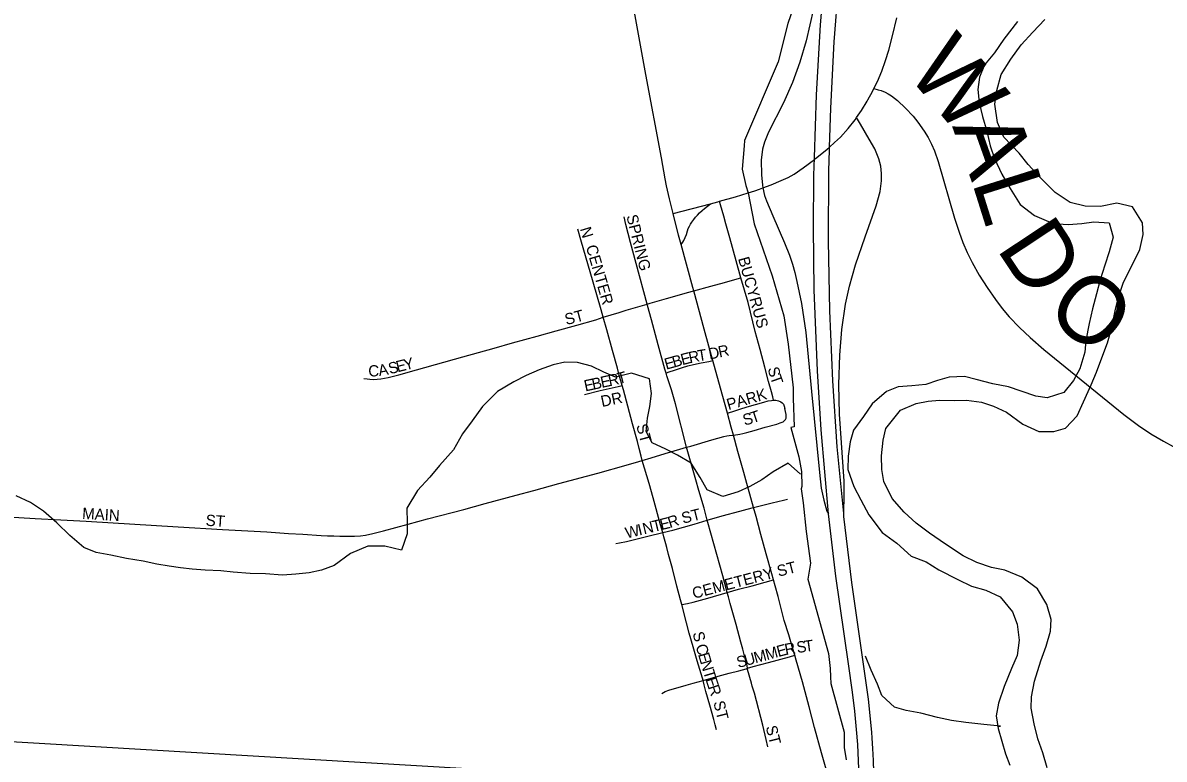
# Model space of a CAD drawing. Extents: x 1584893 to 1934202, y 663575 to 1091909.
# Drawn here: x 1804696 to 1809779, y 894785 to 898063 of the extents above; entities that cross this region are included whole.
import ezdxf

# ---------------------------------------------------------------- set-up
doc = ezdxf.new("R2010")
doc.units = 0
for name, color, linetype in [('GM_X_City_Street', 7, 'Continuous'), ('GM_X_City_Street_Text', 7, 'Continuous'), ('GM_X_Corporation', 7, 'Continuous'), ('GM_X_County_Road', 7, 'Continuous'), ('GM_X_County_Road_Text', 7, 'Continuous'), ('GM_X_Interchange_Ramps', 7, 'Continuous'), ('GM_X_Major_River', 7, 'Continuous'), ('GM_X_Minor_River', 7, 'Continuous'), ('GM_X_State_Route', 7, 'Continuous'), ('GM_X_US_Route', 7, 'Continuous')]:
    doc.layers.add(name, color=color, linetype=linetype)

msp = doc.modelspace()

# ---------------------------------------------------------------- linework, layer by layer
at = {"layer": 'GM_X_City_Street'}
for points in [[(1807893.9, 896927.7), (1807888.9, 896944.9), (1807845.1, 897105.4), (1807827.3, 897167.8), (1807817.7, 897202.9), (1807802.9, 897252.8), (1807798.3, 897268.7)], [(1807476.1, 896811), (1807427.5, 896991.3), (1807402, 897085.4), (1807382.1, 897165.1), (1807374.3, 897199)], [(1807281, 896752.3), (1807271.5, 896785.2), (1807236.7, 896908.9), (1807180.7, 897097.4), (1807168.1, 897144.6)], [(1807684.1, 896869.9), (1807759.9, 896890.1), (1807821.1, 896906.8), (1807876.9, 896922.8), (1807893.9, 896927.7)], [(1808039.2, 896382.8), (1808036.5, 896398.4), (1808030.6, 896420.1), (1808017.5, 896466.7), (1808000.8, 896530.1), (1807980, 896609.5), (1807957.7, 896689.3), (1807925.8, 896817.8), (1807893.9, 896927.7)], [(1807476.1, 896811), (1807489.7, 896815), (1807562.8, 896836.3), (1807609.4, 896849.2), (1807655.7, 896862), (1807684.1, 896869.9)], [(1807281, 896752.3), (1807352.1, 896774.3), (1807383.6, 896783.4), (1807476.1, 896811)], [(1807560.5, 896503.6), (1807554.7, 896520.8), (1807525.5, 896630.2), (1807495.3, 896741.6), (1807477.9, 896804.3), (1807476.1, 896811)], [(1806214.3, 896480.2), (1806229, 896477.5), (1806241.5, 896476), (1806257.9, 896475.9), (1806274.3, 896477), (1806290.6, 896478.9), (1806322.9, 896484.7), (1806370.8, 896496.5), (1806449.9, 896518.8), (1806655.5, 896576.2), (1806794.6, 896615.3), (1806877.5, 896638.2), (1806986.1, 896668.8), (1807071, 896692.6), (1807162.8, 896717.4), (1807247.7, 896741.4), (1807281, 896752.3)], [(1807365.2, 896448.5), (1807352.3, 896494.7), (1807344.3, 896525.7), (1807322.8, 896603.9), (1807297.1, 896696.9), (1807281, 896752.3)], [(1807560.5, 896503.6), (1807570.6, 896507.2), (1807602.4, 896518.4), (1807633.2, 896528.4), (1807657.7, 896535.7), (1807683.2, 896542.5), (1807717.5, 896549.7), (1807751, 896555.8), (1807768.7, 896559.1)], [(1807651.6, 896173.2), (1807602.5, 896367.1), (1807584.6, 896429.9), (1807574.5, 896460.9), (1807564.6, 896491.1), (1807560.5, 896503.6)], [(1807197.4, 896408.7), (1807266.7, 896426.1), (1807347.7, 896444.5), (1807365.2, 896448.5)], [(1807454.2, 896115), (1807449.4, 896134.4), (1807441, 896168.3), (1807433.2, 896198.5), (1807411, 896277.2), (1807390.4, 896356.2), (1807370.6, 896428.9), (1807365.2, 896448.5)], [(1807833.7, 896325.3), (1807866.8, 896335.8), (1807889.6, 896343.1), (1807921.1, 896352.9), (1807995.4, 896374.4), (1808015.2, 896379.6), (1808030.3, 896382.2), (1808039.2, 896382.8)], [(1808039.2, 896382.8), (1808048.8, 896382.8), (1808061, 896380.7), (1808071.4, 896376.5), (1808078.2, 896371.2), (1808082.9, 896365), (1808086.5, 896356.8), (1808089.2, 896346.8)], [(1807861, 896227.8), (1807889.1, 896231.5), (1807903.1, 896234.2), (1807920.7, 896238.8), (1807952.7, 896248), (1808002.5, 896262.3), (1808053.8, 896277), (1808068.9, 896281.7), (1808082.3, 896287.3), (1808088.7, 896292.1), (1808092.8, 896297.3), (1808094.9, 896303.1), (1808096, 896311.4), (1808094.9, 896319.7), (1808092.8, 896332.2), (1808089.2, 896346.8)], [(1807651.6, 896173.2), (1807671.5, 896179), (1807765, 896206), (1807818.2, 896221.3), (1807831.2, 896224.3), (1807841.1, 896225.6), (1807861, 896227.8)], [(1807454.2, 896115), (1807494.5, 896126.9), (1807556.4, 896145.1), (1807621.5, 896164.4), (1807651.6, 896173.2)], [(1807744.1, 895848.3), (1807729.8, 895901.9), (1807707.3, 895980.8), (1807693.6, 896028), (1807654.4, 896163.4), (1807651.6, 896173.2)], [(1804484.5, 895872.9), (1804751, 895856.7), (1804865, 895850.7), (1804978.8, 895844.1), (1805388.5, 895818.7), (1805585.2, 895807.5), (1805782.8, 895796.2), (1805879.2, 895790), (1805943.2, 895785.8), (1806024.9, 895781.1), (1806053.7, 895779.6), (1806080.7, 895778.6), (1806107.8, 895778.1), (1806140.6, 895777.7), (1806173.4, 895777.8), (1806199.5, 895779.1), (1806222.3, 895782.8), (1806254.4, 895789.1), (1806302.4, 895801.1), (1806411.9, 895831.4), (1806498.8, 895854.7), (1806659.7, 895896.6), (1806755.1, 895922.4), (1806893.2, 895960.3), (1806971.3, 895981.4), (1807083, 896011.6), (1807256.3, 896058.2), (1807382.4, 896094), (1807439.7, 896110.7), (1807454.2, 896115)], [(1807545.7, 895793.6), (1807535.4, 895827.6), (1807503, 895948.5), (1807484.8, 896011.5), (1807454.2, 896115)], [(1807744.1, 895848.3), (1807810.8, 895867.7), (1807889.6, 895889), (1807921.2, 895897.4), (1807950.1, 895905.2)], [(1807950.1, 895905.2), (1808033.3, 895926.2), (1808084.1, 895938.4), (1808101.2, 895942.1)], [(1807545.7, 895793.6), (1807590.8, 895804.8), (1807685.2, 895831.2), (1807744.1, 895848.3)], [(1807833.2, 895526.5), (1807812.8, 895601.4), (1807786.4, 895696.2), (1807746.7, 895838.6), (1807744.1, 895848.3)], [(1807336.6, 895745.4), (1807352.7, 895747.5), (1807384.9, 895754.6), (1807432.3, 895765.2), (1807479.8, 895777.1), (1807545.7, 895793.6)], [(1807630.2, 895473.9), (1807624.9, 895494.4), (1807609, 895555.1), (1807588.7, 895633), (1807577.6, 895675.5), (1807571.9, 895696.4), (1807563.8, 895727.6), (1807559.4, 895743.2), (1807550.9, 895774.7), (1807545.7, 895793.6)], [(1807833.2, 895526.5), (1807883.1, 895541), (1807943.4, 895557.2), (1808001.3, 895572.7), (1808038.7, 895582.8)], [(1807630.2, 895473.9), (1807655.5, 895477.9), (1807681.7, 895483.7), (1807746.6, 895501.3), (1807833.2, 895526.5)], [(1807923.1, 895189.4), (1807920.1, 895209.5), (1807915.1, 895227.4), (1807902.1, 895273.9), (1807893.2, 895305.8), (1807872.5, 895383.9), (1807846.5, 895477.6), (1807838.2, 895508.1), (1807833.2, 895526.5)], [(1807726, 895135.3), (1807723.2, 895145.2), (1807699.1, 895221.9), (1807680.9, 895284.9), (1807664.2, 895346.4), (1807651.7, 895391.7), (1807630.2, 895473.9)], [(1807923.1, 895189.4), (1807949.1, 895196.9), (1808016.9, 895215.7), (1808110.1, 895240.7), (1808133.9, 895247.1)], [(1807726, 895135.3), (1807730.5, 895136.6), (1807809, 895158.9), (1807841.8, 895167.7), (1807884.5, 895178.7), (1807916.9, 895187.5), (1807923.1, 895189.4)], [(1808013.8, 894839.1), (1808006.5, 894872.9), (1807991.4, 894936.5), (1807953.8, 895078.3), (1807944.8, 895109.5), (1807940.7, 895123.8), (1807923.8, 895184.3), (1807923.1, 895189.4)], [(1807542.4, 895076.4), (1807548.6, 895081.7), (1807556.4, 895085.9), (1807573.1, 895092.1), (1807649.6, 895114), (1807681.4, 895122.9), (1807726, 895135.3)], [(1807785.1, 894915.1), (1807779.6, 894936.9), (1807773.3, 894961.9), (1807755.4, 895025.5), (1807738.2, 895086.5), (1807730.9, 895115.6), (1807726, 895135.3)]]:
    msp.add_lwpolyline(points, dxfattribs=at)
at = {"layer": 'GM_X_Corporation'}
for points in [[(1808126, 898128.1), (1808102.5, 898059.9), (1808059.6, 897890.1), (1807910.4, 897539.8), (1807908.1, 897515.9), (1807899.6, 897411.7), (1807915.3, 897339.8), (1807926.7, 897305.9), (1807952.8, 897168.2), (1808033.4, 896937.4), (1808084.5, 896758.1), (1808104.9, 896633.1), (1808126.4, 896438.2), (1808126.6, 896391.5), (1808130.9, 896265), (1808116.4, 896261), (1808151.8, 896130.7), (1808163.8, 896065.6), (1808164.8, 895998.6), (1808162.9, 895987.7), (1808171.5, 895926.1), (1808184.8, 895798.5), (1808203.6, 895657.3), (1808191.7, 895586.2), (1808283.6, 895254.6), (1808290.9, 895188.3), (1808292.7, 895151.7), (1808294.3, 895121.1), (1808353.2, 894904.6), (1808353.6, 894836.9), (1808362.3, 894782.2)], [(1808355.6, 894641.5), (1803815.2, 894910.4)]]:
    msp.add_lwpolyline(points, dxfattribs=at)
at = {"layer": 'GM_X_County_Road'}
msp.add_lwpolyline([(1808486.3, 897770.9), (1808505.1, 897765.5), (1808519.1, 897761.6), (1808537.1, 897754.1), (1808550.1, 897746.7), (1808564.3, 897737.7), (1808590.7, 897717.3), (1808627.2, 897683.6), (1808660.9, 897647.2), (1808681.6, 897621.4), (1808710, 897580.8), (1808727.2, 897552.5), (1808742.5, 897523.1), (1808755.7, 897492.7), (1808771.9, 897445.9), (1808844.9, 897193.8), (1808865.3, 897131.6), (1808882.5, 897085.8), (1808901.8, 897040.8), (1808923.3, 896996.8), (1808955.2, 896939.8), (1808989.9, 896884.4), (1809027.3, 896830.8), (1809057.3, 896792.1), (1809088.9, 896754.8), (1809134, 896707.5), (1809181.5, 896662.6), (1809243.3, 896609), (1809599.9, 896319.8), (1809665.2, 896270.5), (1809719.2, 896233.8), (1809775.2, 896200.1), (1809818.4, 896177.1)], dxfattribs=at)
at = {"layer": 'GM_X_Interchange_Ramps'}
for points in [[(1808317.9, 898761.3), (1808293.9, 898644.8), (1808285.8, 898604.8), (1808266.6, 898448.2), (1808243.1, 898270.3), (1808217.1, 898125.9), (1808184.2, 897982.8), (1808156.9, 897888.9), (1808123.3, 897797), (1808082.9, 897707.9), (1808016.2, 897577), (1807998.3, 897531.6), (1807990.2, 897500.2), (1807984.8, 897451.6), (1807985, 897386.4), (1807990.2, 897340), (1807991.6, 897328.2)], [(1808351.7, 895878.4), (1808354.3, 895962.7), (1808353.1, 896022.8), (1808332.4, 896321.4), (1808329.8, 896452.4), (1808334.2, 896583.4), (1808343.9, 896697.7), (1808360.4, 896811.2), (1808377.5, 896891.3), (1808404.1, 896985.9), (1808446.9, 897109.8), (1808497, 897248.5), (1808513.9, 897311.9), (1808520.4, 897360.5), (1808520.4, 897393.2), (1808516.5, 897425.6), (1808508.4, 897457.4), (1808489.7, 897502.8), (1808465.2, 897545.4), (1808426.1, 897611.8), (1808408.6, 897641.4)], [(1807991.6, 897328.2), (1807999, 897295.2), (1808008.6, 897271.4), (1808035.7, 897204.4), (1808088.7, 897083.7), (1808110.1, 897029.1), (1808123.5, 896989), (1808133.6, 896951.6), (1808143.3, 896911.1), (1808163.4, 896814.3), (1808182.4, 896683.8), (1808208.4, 896421.4), (1808243.6, 896060.6), (1808251.8, 895991.9), (1808262.7, 895937.9), (1808276.1, 895889.3), (1808284.3, 895877.1)], [(1807627.5, 897076), (1807635.7, 897087.2), (1807640, 897094.5), (1807645.7, 897107.5), (1807651.1, 897120.8), (1807655.4, 897136.9), (1807659.3, 897146.9), (1807665, 897157.8), (1807669.7, 897166.9), (1807675.8, 897176.4), (1807684, 897188.1), (1807691.4, 897197.7), (1807700.1, 897207.2), (1807710.1, 897218.1), (1807720.9, 897228.1), (1807731.3, 897236.8), (1807757.9, 897258)]]:
    msp.add_lwpolyline(points, dxfattribs=at)
at = {"layer": 'GM_X_Major_River'}
for points in [[(1809126.2, 898069.4), (1809064.9, 897990), (1809023.9, 897930.4), (1808979, 897876.8), (1808956.1, 897821), (1808949.3, 897766.9), (1808954.4, 897708.6), (1808969.5, 897646.2), (1808988.6, 897581.7), (1809003.7, 897515.3), (1809022.9, 897458.8), (1809055.9, 897390.1), (1809093.1, 897325.4), (1809138.1, 897254.5), (1809201.6, 897205.5), (1809285.2, 897170.2), (1809351.3, 897165.2), (1809411.6, 897170.4), (1809465.8, 897177.7), (1809533.9, 897172.7), (1809551, 897108.3), (1809534, 897044.3), (1809515.1, 896984.3), (1809494, 896918.4), (1809477.1, 896856.4), (1809460, 896790.5), (1809445, 896724.4), (1809429.9, 896648.4), (1809425.1, 896596.3), (1809403.9, 896522.3), (1809375.1, 896470.5), (1809332.2, 896417), (1809257.6, 896393.9), (1809207.6, 896400.6), (1809141.8, 896423.6), (1809085.9, 896442.5), (1809015.9, 896455.5), (1808942, 896474.6), (1808890.1, 896489.3), (1808821.9, 896486.3), (1808769.5, 896471), (1808717.1, 896453.6), (1808654.8, 896446.5), (1808594.7, 896443.3), (1808542.2, 896422), (1808479.2, 896366.7), (1808440.3, 896311), (1808395.3, 896249.4), (1808380.4, 896197.5), (1808371.5, 896133.4), (1808370.6, 896075.2), (1808397.5, 895998.5), (1808428.7, 895939.9), (1808463.8, 895873.2), (1808522.8, 895794.1), (1808588.3, 895747), (1808651.6, 895687.9), (1808719.4, 895662.9), (1808775, 895628), (1808860.6, 895584.7), (1808920.3, 895555.7), (1808984.2, 895536.8), (1809047.9, 895507.8), (1809103, 895440.8), (1809124.3, 895386.3), (1809133.2, 895313.9), (1809124.2, 895245.8), (1809099.3, 895188), (1809066, 895108.2), (1809040.8, 895034.3), (1809030, 894978.2), (1809039.2, 894921.9), (1809056.4, 894865.5), (1809071.6, 894809.1), (1809090.9, 894758.6)], [(1809257.1, 894746.3), (1809238.1, 894812.8), (1809216.9, 894875.3), (1809199.9, 894941.8), (1809186.9, 895012.2), (1809187.6, 895062.3), (1809200.7, 895132.4), (1809230.1, 895222.3), (1809253.2, 895288.2), (1809272.2, 895354.2), (1809275, 895406.3), (1809255.9, 895472.8), (1809214.9, 895543.6), (1809145.4, 895594.8), (1809069.7, 895625.9), (1809009.7, 895638.8), (1808943.9, 895659.8), (1808884.2, 895690.7), (1808804.8, 895742), (1808733.3, 895791.2), (1808673.8, 895836.1), (1808620.4, 895885), (1808567.2, 895946), (1808530.2, 896020.8), (1808521, 896075.1), (1808519.9, 896135.3), (1808526.9, 896205.4), (1808539.7, 896257.4), (1808605.1, 896338.8), (1808673.7, 896367.9), (1808728, 896379.2), (1808778.2, 896382.5), (1808844.4, 896381.6), (1808898.5, 896382.9), (1808964.6, 896373.9), (1809018.5, 896357.1), (1809076.2, 896330.2), (1809149.6, 896277), (1809221.3, 896243.9), (1809287.5, 896243), (1809339.8, 896258.3), (1809390.8, 896313.8), (1809419.8, 896375.6), (1809453, 896451.4), (1809477.9, 896507.2), (1809505.1, 896583.1), (1809525.9, 896639), (1809545, 896707), (1809562.3, 896789), (1809577.2, 896847), (1809598.2, 896908.9), (1809631.2, 896974.7), (1809670.5, 897054.4), (1809685.5, 897120.4), (1809682.3, 897172.7), (1809637.2, 897243.5), (1809567.3, 897260.6), (1809494.9, 897245.5), (1809426.7, 897246.5), (1809360.8, 897263.4), (1809293.3, 897308.5), (1809224.2, 897377.7), (1809172.9, 897432.6), (1809133.5, 897483.4), (1809064.4, 897554.6), (1809037.3, 897619.2), (1809024.5, 897701.6), (1809033.4, 897761.7), (1809052.5, 897833.7), (1809095.6, 897901.3), (1809142.7, 897964.9), (1809193.7, 898022.3), (1809246.7, 898077.8)]]:
    msp.add_lwpolyline(points, dxfattribs=at)
at = {"layer": 'GM_X_Minor_River'}
for points in [[(1808159.7, 896054), (1808104.3, 896103), (1808037.6, 896063.8), (1807986.9, 896028.4), (1807934.3, 895999), (1807881.9, 895975.6), (1807813.4, 895954.5), (1807743.6, 895983.6), (1807712.4, 896038.2), (1807673.2, 896103), (1807611.6, 896138), (1807559.8, 896164.8), (1807498.1, 896193.7), (1807472.8, 896244.3), (1807477.7, 896302.4), (1807488.5, 896354.4), (1807495.4, 896412.5), (1807486.3, 896478.9), (1807406.5, 896504.1), (1807336, 896485), (1807284.2, 896507.8), (1807228.5, 896534.7), (1807166.6, 896551.6), (1807110.4, 896552.4), (1807058.1, 896541.1), (1806995.6, 896517.9), (1806937.1, 896492.6), (1806882.6, 896465.3), (1806809.7, 896422.1), (1806742.6, 896354.8), (1806697.5, 896291.2), (1806654.5, 896233.7), (1806613.4, 896162), (1806552.2, 896092.6), (1806509.3, 896041), (1806454.3, 895981.6), (1806407, 895902), (1806408, 895837.7), (1806407.3, 895787.6), (1806382.1, 895715.7), (1806308.2, 895732.8), (1806232, 895733.8), (1806155.3, 895700.8), (1806082.3, 895647.7), (1806025.9, 895626.4), (1805971.6, 895615.1), (1805911.3, 895607.9), (1805853.1, 895604.7), (1805777, 895609.8), (1805708.8, 895610.8), (1805632.7, 895617.8), (1805578.6, 895622.6), (1805508.5, 895625.6), (1805450.4, 895630.4), (1805398.4, 895637.2), (1805348.4, 895643.9), (1805292.4, 895652.7), (1805232.4, 895665.6), (1805158.4, 895678.7), (1805088.4, 895693.7), (1805022.4, 895704.7), (1804968.6, 895727.5), (1804905.3, 895780.6), (1804848, 895837.6), (1804788.6, 895888.6), (1804731, 895927.5), (1804667.2, 895956.5)], [(1809037.9, 894929.9), (1809049.3, 894931.8), (1808975.3, 894938.9), (1808895.2, 894948), (1808831.2, 894956.9), (1808769.2, 894969.8), (1808695.3, 894988.9), (1808629.3, 895001.9), (1808577.4, 895016.7), (1808522, 895067.6), (1808502.7, 895118.1), (1808473.6, 895180.7), (1808448.4, 895243.2)]]:
    msp.add_lwpolyline(points, dxfattribs=at)
at = {"layer": 'GM_X_State_Route'}
for points in [[(1807556.9, 897369.3), (1807539.7, 897461.6), (1807470, 897833.8), (1807411.5, 898159.5)], [(1808459.4, 897720.3), (1808480.2, 897758.2), (1808486.3, 897770.9), (1808501.7, 897802.8), (1808520.8, 897848.4), (1808537.6, 897895), (1808552.1, 897942.2), (1808569.1, 898005.7), (1808588.6, 898085.6)], [(1807991.6, 897328.2), (1808028.8, 897342), (1808073.9, 897360.8), (1808103.8, 897375.4), (1808131.5, 897390), (1808171.8, 897417.1), (1808221.1, 897454.5), (1808226.7, 897458.8), (1808276.7, 897499.7), (1808288.6, 897510.3), (1808311.4, 897530.3), (1808337.8, 897555), (1808372, 897592.9), (1808402.2, 897632.1), (1808408.6, 897641.4), (1808430.3, 897672.8), (1808456.4, 897714.8), (1808459.4, 897720.3)], [(1807591.8, 897214.7), (1807575.9, 897279.7), (1807562.8, 897337.9), (1807556.9, 897369.3)], [(1807926.7, 897305.9), (1807956.5, 897315.6), (1807976.7, 897322.6), (1807991.6, 897328.2)], [(1807591.8, 897214.7), (1807757.9, 897258), (1807791.9, 897267), (1807798.3, 897268.7), (1807870.4, 897288.5), (1807926.7, 897305.9)], [(1807767.3, 896564.2), (1807730.1, 896699.7), (1807684.1, 896869.9), (1807680.1, 896884.9), (1807627.5, 897076), (1807615.9, 897118.3), (1807591.8, 897214.7)], [(1807850.9, 896263.7), (1807833.7, 896325.3), (1807812.8, 896400), (1807772.9, 896543.8), (1807768.7, 896559.1), (1807767.3, 896564.2)], [(1807920.1, 896012.6), (1807906.6, 896060.4), (1807880.6, 896154.1), (1807861, 896227.8), (1807850.9, 896263.7)], [(1808300.9, 894646.2), (1808253, 894813.2), (1808222.4, 894925.5), (1808197.3, 895017.3), (1808168.5, 895128.7), (1808140.7, 895226.1), (1808133.9, 895247.1), (1808124.9, 895275.3), (1808107.2, 895338.4), (1808086.8, 895402.4), (1808076.6, 895444.2), (1808059.9, 895509.2), (1808045.9, 895556.5), (1808038.7, 895582.8), (1808031.1, 895610.3), (1808006.9, 895698.5), (1807982.8, 895784.8), (1807961.4, 895864.6), (1807950.1, 895905.2), (1807933.6, 895964.8), (1807920.1, 896012.6)]]:
    msp.add_lwpolyline(points, dxfattribs=at)
at = {"layer": 'GM_X_US_Route'}
for points in [[(1808478.7, 894878.3), (1808476.8, 894905), (1808461.5, 895051.6), (1808387.2, 895571.3), (1808352.9, 895864.7), (1808351.7, 895878.4), (1808323.1, 896175.1), (1808303.3, 896469.9), (1808289.4, 896781.3), (1808284.4, 897093.1), (1808285.7, 897405), (1808288.3, 897497), (1808288.6, 897510.3), (1808293.8, 897683.9), (1808309.2, 897978.9), (1808328.6, 898224.3), (1808376.2, 898681.2), (1808431.9, 899153.7), (1808514.8, 899862.9)], [(1808423.1, 892554.1), (1808411, 892980.4), (1808404.4, 893620.2), (1808406.3, 893866.1), (1808422.8, 894472.9), (1808422.1, 894670), (1808414.4, 894850.5), (1808409.3, 894917), (1808401.3, 894997.8), (1808391.2, 895082.7), (1808373.4, 895209.4), (1808317.3, 895599), (1808284.3, 895877.1), (1808250.8, 896251.6), (1808234.8, 896513.4), (1808220.7, 896873.9), (1808216.7, 897152.6), (1808219.4, 897377.6), (1808220.1, 897431.4), (1808221.1, 897454.5), (1808221.3, 897463.5), (1808231.3, 897742.8), (1808248.5, 898053.9), (1808269.5, 898299)], [(1809157.9, 887698.3), (1809129.3, 887891.3), (1809097.7, 888052.1), (1809037.3, 888307.4), (1808874.8, 888983.4), (1808841.3, 889120.9), (1808782.9, 889393.7), (1808728.3, 889684.1), (1808671.3, 890040.6), (1808632.2, 890333.5), (1808594.9, 890676.1), (1808575.2, 890921.5), (1808516.2, 891963.6), (1808504.8, 892197.4), (1808488.5, 892559.9), (1808478.3, 892953.6), (1808471.5, 893413), (1808471.8, 893856.1), (1808482.1, 894249.7), (1808489, 894577.6), (1808487.5, 894675.1), (1808484.2, 894778), (1808482.1, 894832.1), (1808478.7, 894878.3)]]:
    msp.add_lwpolyline(points, dxfattribs=at)

# ---------------------------------------------------------------- texts
at = {"layer": 'GM_X_City_Street_Text'}
for s, rotation, p in [('SPRING', 284.0368, (1807383.6, 897203.1)), ('N', 286.7133, (1807176.6, 897146.3)), ('CENTER', 286.0902, (1807203.1, 897067)), ('BUCYRUS', 285.7088, (1807880.8, 897013.8)), ('ST', 14.931, (1807116.8, 896717.1)), ('T', 9.3725, (1807704.5, 896555.6)), ('D', 11.7663, (1807754.9, 896563.8)), ('R', 12.2594, (1807798.4, 896572.9)), ('S', 14.0412, (1806330.4, 896498.5)), ('E', 14.0484, (1806364.6, 896507)), ('Y', 14.0415, (1806398.8, 896515.6)), ('E', 15.7259, (1807561.2, 896518.4)), ('B', 15.7269, (1807595.1, 896528)), ('E', 14.5134, (1807632.9, 896538.6)), ('R', 12.2338, (1807666.5, 896547.3)), ('C', 0.8015, (1806235, 896488.6)), ('A', 10.0962, (1806283.4, 896490)), ('T', 14.7639, (1807349.7, 896453.9)), ('S', 284.1323, (1808012.9, 896525.1)), ('E', 12.1406, (1807201.1, 896421.8)), ('B', 12.1338, (1807235.5, 896429.2)), ('E', 12.1339, (1807274.2, 896437.5)), ('R', 12.2594, (1807308.7, 896445)), ('T', 289.3428, (1808022.9, 896486.2)), ('DR', 11.8872, (1807275.6, 896352.4)), ('PARK', 15.9429, (1807838.5, 896338.7)), ('S', 16.4689, (1807910.4, 896269.2)), ('T', 18.1164, (1807945.7, 896279.6)), ('ST', 284.9242, (1807427.5, 896270.4)), ('MAIN', 356.3475, (1804959.4, 895855)), ('ST', 14.0362, (1807636.2, 895832.7)), ('ST', 356.4254, (1805509.4, 895824.2)), ('N', 13.6598, (1807462.5, 895785.5)), ('T', 13.6519, (1807505.2, 895795.8)), ('E', 13.6547, (1807539.4, 895804.2)), ('R', 17.814, (1807577.4, 895813.5)), ('W', 13.653, (1807385.5, 895766.8)), ('I', 13.6547, (1807441.1, 895780.3)), ('CEMETERY ST', 14.5971, (1807684.3, 895498.3)), ('S', 284.0266, (1807678.4, 895346.3)), ('C', 286.3991, (1807691.5, 895289.5)), ('M', 15.2984, (1808009.7, 895225.1)), ('E', 15.0634, (1808060.5, 895239.1)), ('R', 10.836, (1808093.6, 895248)), ('S', 7.9079, (1808144.8, 895257.2)), ('T', 7.8538, (1808179.7, 895262)), ('E', 286.4296, (1807702.6, 895251.4)), ('S', 15.3018, (1807882.3, 895190.3)), ('U', 15.3011, (1807916.3, 895199.6)), ('M', 15.305, (1807958.7, 895211.2)), ('N', 286.4198, (1807712.6, 895217.7)), ('T', 286.7439, (1807725.1, 895175.2)), ('E', 288.0254, (1807735.6, 895140.3)), ('R', 288.4191, (1807746.6, 895106.5)), ('ST', 284.0282, (1807770.8, 895038.3)), ('ST', 284.0298, (1808004, 894928.3))]:
    msp.add_text(s, height=50, rotation=rotation, dxfattribs=at).set_placement(p)
at = {"layer": 'GM_X_County_Road_Text'}
for s, rotation, p in [('W', 310.1926, (1808623.9, 897843.6)), ('A', 289.4908, (1808834.1, 897602.8)), ('L', 287.4897, (1808921.3, 897356.6)), ('D', 303.5156, (1809028.1, 897060.1)), ('O', 320.7272, (1809239.6, 896767.3))]:
    msp.add_text(s, height=300, rotation=rotation, dxfattribs=at).set_placement(p)

doc.saveas('drawing.dxf')
